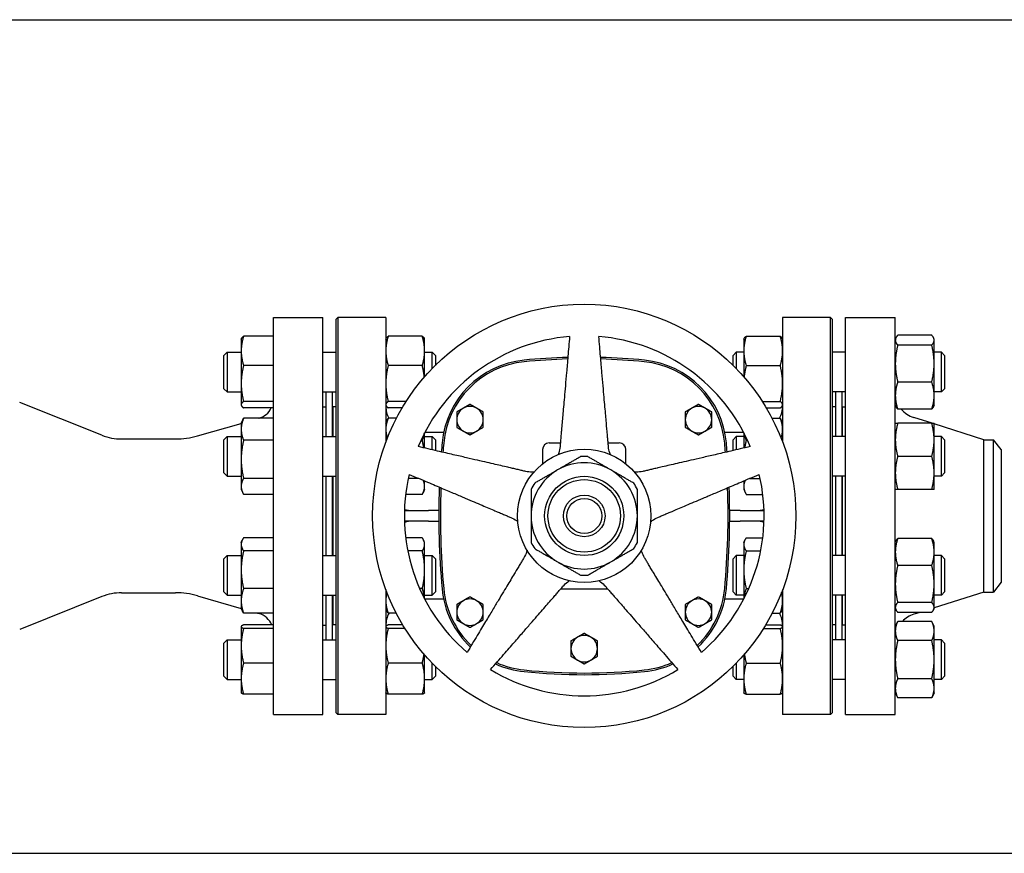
# Model space of a CAD drawing. Header units: inches. Extents: x 5 to 1128, y -85 to 748.
# Tile 482 of 656: x 553 to 572, y 357 to 372. Entities that reach past the tile are written whole.
import ezdxf

# ---------------------------------------------------------------- set-up
doc = ezdxf.new("R2010")
doc.units = ezdxf.units.IN
doc.header["$LTSCALE"] = 32
doc.header["$MEASUREMENT"] = 0
doc.layers.add('Visible (ANSI)', color=7, linetype='Continuous', lineweight=30)

msp = doc.modelspace()

# ---------------------------------------------------------------- linework, layer by layer
at = {"layer": 'Visible (ANSI)'}
for p, q in [((546.71813, 372.35867), (601.37563, 372.35867)), ((557.84313, 359.23367), (557.84313, 366.73367)), ((557.84313, 366.73367), (558.78063, 366.73367)), ((558.78063, 359.23367), (558.78063, 366.73367)), ((559.03063, 366.70242), (559.06188, 366.73367)), ((559.03063, 359.26492), (559.03063, 366.70242)), ((559.06188, 366.73367), (559.06188, 359.23367)), ((559.96813, 366.73367), (559.06188, 366.73367)), ((559.96813, 366.73367), (559.96813, 364.37561)), ((567.46813, 366.73367), (567.46813, 364.37561)), ((568.37438, 366.73367), (567.46813, 366.73367)), ((568.37438, 359.23367), (568.37438, 366.73367)), ((568.40563, 366.70242), (568.37438, 366.73367)), ((568.40563, 366.70242), (568.40563, 359.26492)), ((568.65813, 359.23367), (568.65813, 366.73367)), ((568.65813, 366.73367), (569.59813, 366.73367)), ((569.59813, 359.23367), (569.59813, 366.73367)), ((557.23463, 366.32488), (557.23898, 366.33419)), ((557.23463, 366.32488), (557.23463, 366.10022)), ((557.84313, 366.37732), (557.27972, 366.37732)), ((559.96813, 366.32488), (559.97248, 366.33419)), ((560.65705, 366.37732), (560.01322, 366.37732)), ((560.70213, 366.32488), (560.69779, 366.33419)), ((560.70213, 366.10022), (560.70213, 366.32488)), ((566.73413, 366.32488), (566.73848, 366.33419)), ((566.73413, 366.32488), (566.73413, 366.10022)), ((566.77922, 366.37732), (567.42305, 366.37732)), ((567.46813, 366.32488), (567.46379, 366.33419)), ((569.59813, 366.32488), (569.60841, 366.34692)), ((570.28705, 366.39697), (569.64322, 366.39697)), ((570.33213, 366.32488), (570.32185, 366.34692)), ((570.33213, 366.30358), (570.33213, 366.32488)), ((570.33213, 365.86164), (570.33213, 366.30358)), ((556.90563, 366.01238), (556.96813, 366.07488)), ((556.96813, 366.07488), (556.96813, 365.32488)), ((556.96813, 366.07488), (557.23463, 366.07488)), ((557.23463, 366.10022), (557.23463, 365.4844)), ((558.78063, 366.07488), (559.03063, 366.07488)), ((560.70213, 365.61117), (560.70213, 366.10022)), ((560.70213, 366.07488), (560.84313, 366.07488)), ((560.84313, 365.76474), (560.84313, 366.07488)), ((560.90563, 366.01238), (560.84313, 366.07488)), ((566.53063, 366.01238), (566.59313, 366.07488)), ((566.59313, 366.07488), (566.59313, 365.76474)), ((566.73413, 366.07488), (566.59313, 366.07488)), ((566.73413, 366.10022), (566.73413, 365.61117)), ((568.65813, 366.07488), (568.40563, 366.07488)), ((570.28705, 366.21019), (569.64322, 366.21019)), ((570.46813, 366.07488), (570.33213, 366.07488)), ((570.46813, 365.32488), (570.46813, 366.07488)), ((570.53063, 366.01238), (570.46813, 366.07488)), ((556.90563, 365.38738), (556.90563, 366.01238)), ((560.90563, 366.01238), (560.90563, 365.82793)), ((566.53063, 365.82793), (566.53063, 366.01238)), ((570.53063, 366.01238), (570.53063, 365.38738)), ((557.84313, 365.82312), (557.27972, 365.82312)), ((560.65705, 365.82312), (560.01322, 365.82312)), ((566.77922, 365.82312), (567.42305, 365.82312)), ((570.33213, 365.25793), (570.33213, 365.86164)), ((570.28705, 365.51309), (569.64322, 365.51309)), ((556.90563, 365.38738), (556.96813, 365.32488)), ((556.96813, 365.32488), (557.23463, 365.32488)), ((557.23463, 365.4844), (557.23463, 365.08406)), ((558.78063, 365.32488), (559.03063, 365.32488)), ((558.84313, 364.48376), (558.84313, 365.32488)), ((558.96313, 364.48376), (558.96313, 365.32488)), ((568.65813, 365.32488), (568.40563, 365.32488)), ((568.47313, 364.48376), (568.47313, 365.32488)), ((568.59313, 364.48376), (568.59313, 365.32488)), ((570.46813, 365.32488), (570.33213, 365.32488)), ((570.53063, 365.38738), (570.46813, 365.32488)), ((557.84313, 365.14568), (557.27972, 365.14568)), ((560.35276, 365.14568), (560.01322, 365.14568)), ((567.0835, 365.14568), (567.42305, 365.14568)), ((570.33213, 365.07488), (570.33213, 365.25793)), ((554.60236, 364.50771), (553.04805, 365.1271)), ((557.23463, 365.08406), (557.23463, 365.07488)), ((557.23463, 365.07488), (557.23898, 365.06556)), ((557.84313, 365.02243), (557.27972, 365.02243)), ((558.78063, 365.04617), (558.84313, 365.04617)), ((558.96813, 365.04367), (558.96813, 364.48376)), ((559.03063, 365.04367), (558.96813, 365.04367)), ((559.96813, 365.07488), (559.97248, 365.06556)), ((560.2767, 365.02243), (560.01322, 365.02243)), ((567.15956, 365.02243), (567.42305, 365.02243)), ((567.46813, 365.07488), (567.46379, 365.06556)), ((568.46813, 365.04367), (568.40563, 365.04367)), ((568.46813, 365.04367), (568.46813, 364.48376)), ((568.59813, 364.48376), (568.59813, 365.04367)), ((568.59813, 365.04367), (568.65813, 365.04367)), ((569.59813, 365.07488), (569.60841, 365.05283)), ((570.28705, 365.00278), (569.64322, 365.00278)), ((570.33213, 365.07488), (570.32185, 365.05283)), ((557.23463, 364.73376), (557.26433, 364.79744)), ((557.84313, 364.82751), (557.27972, 364.82751)), ((557.56867, 364.82751), (557.5715, 364.82832)), ((558.96313, 364.92367), (558.96813, 364.92367)), ((559.96813, 364.73376), (559.99783, 364.79744)), ((560.16845, 364.82751), (560.01322, 364.82751)), ((567.26781, 364.82751), (567.42305, 364.82751)), ((567.46813, 364.73376), (567.43844, 364.79744)), ((568.46813, 364.92367), (568.47313, 364.92367)), ((568.59313, 364.92367), (568.59813, 364.92367)), ((570.29244, 364.73376), (569.94716, 364.84312)), ((556.40828, 364.49478), (557.23463, 364.73173)), ((557.23463, 364.73376), (557.23463, 364.61968)), ((557.23463, 364.61968), (557.23463, 364.05247)), ((570.28705, 364.73376), (569.64322, 364.73376)), ((570.33213, 364.42126), (570.33213, 364.73376)), ((571.27147, 364.42367), (570.33213, 364.72119)), ((554.97254, 364.43667), (555.99482, 364.43667)), ((556.90563, 364.42126), (556.96813, 364.48376)), ((556.90563, 363.79626), (556.90563, 364.42126)), ((556.96813, 364.48376), (556.96813, 363.73376)), ((556.96813, 364.48376), (557.23463, 364.48376)), ((557.84313, 364.41185), (557.27972, 364.41185)), ((558.78063, 364.48376), (559.03063, 364.48376)), ((560.65705, 364.41185), (560.63263, 364.41185)), ((560.70213, 364.26485), (560.70213, 364.5533)), ((560.70213, 364.48376), (560.84313, 364.48376)), ((561.06104, 364.55847), (560.70483, 364.55847)), ((560.84313, 364.2323), (560.84313, 364.48376)), ((560.90563, 364.42126), (560.84313, 364.48376)), ((560.90563, 364.42126), (560.90563, 364.21787)), ((566.73144, 364.55847), (566.37523, 364.55847)), ((566.53063, 364.42126), (566.59313, 364.48376)), ((566.53063, 364.21787), (566.53063, 364.42126)), ((566.59313, 364.48376), (566.59313, 364.2323)), ((566.73413, 364.48376), (566.59313, 364.48376)), ((566.73413, 364.5533), (566.73413, 364.26485)), ((566.77922, 364.41185), (566.80363, 364.41185)), ((568.65813, 364.48376), (568.40563, 364.48376)), ((570.46813, 364.48376), (570.33213, 364.48376)), ((570.33213, 363.79626), (570.33213, 364.42126)), ((570.46813, 363.73376), (570.46813, 364.48376)), ((570.53063, 364.42126), (570.46813, 364.48376)), ((570.53063, 364.42126), (570.53063, 363.79626)), ((571.27147, 361.54367), (571.27147, 364.42367)), ((571.27147, 364.42367), (571.45426, 364.42367)), ((571.45426, 361.54367), (571.45426, 364.42367)), ((571.59813, 364.23617), (571.45426, 364.42367)), ((562.93073, 364.23662), (562.93073, 363.96713)), ((563.05573, 364.36162), (563.26661, 364.36162)), ((564.16965, 364.36162), (564.38053, 364.36162)), ((564.50553, 363.96713), (564.50553, 364.23662)), ((571.59813, 364.23617), (571.59813, 361.73117)), ((557.23463, 364.05247), (557.23463, 363.54155)), ((570.28705, 364.10876), (569.64322, 364.10876)), ((556.90563, 363.79626), (556.96813, 363.73376)), ((556.96813, 363.73376), (557.23463, 363.73376)), ((557.84313, 363.6931), (557.27972, 363.6931)), ((558.78063, 363.73376), (559.03063, 363.73376)), ((558.84313, 362.23358), (558.84313, 363.73376)), ((558.96313, 362.23358), (558.96313, 363.73376)), ((558.96813, 363.73376), (558.96813, 362.23358)), ((560.58829, 363.6931), (560.39297, 363.6931)), ((560.70213, 363.54155), (560.70213, 363.64477)), ((566.73413, 363.64477), (566.73413, 363.54155)), ((566.84797, 363.6931), (567.0433, 363.6931)), ((568.65813, 363.73376), (568.40563, 363.73376)), ((568.46813, 363.73376), (568.46813, 362.23358)), ((568.47313, 362.23358), (568.47313, 363.73376)), ((568.59313, 362.23358), (568.59313, 363.73376)), ((568.59813, 362.23358), (568.59813, 363.73376)), ((570.33213, 363.48376), (570.33213, 363.79626)), ((570.46813, 363.73376), (570.33213, 363.73376)), ((570.53063, 363.79626), (570.46813, 363.73376)), ((557.23463, 363.54155), (557.23463, 363.48376)), ((557.23463, 363.48376), (557.26433, 363.42008)), ((560.70213, 363.48376), (560.67244, 363.42008)), ((560.70213, 363.48376), (560.70213, 363.54155)), ((566.73413, 363.54155), (566.73413, 363.48376)), ((566.73413, 363.48376), (566.76383, 363.42008)), ((570.28705, 363.48376), (569.64322, 363.48376)), ((557.84313, 363.39), (557.27972, 363.39)), ((560.65705, 363.39), (560.3425, 363.39)), ((566.77922, 363.39), (567.09377, 363.39)), ((560.3196, 363.08367), (560.77313, 363.08367)), ((560.96847, 363.08367), (560.77313, 363.08367)), ((566.66313, 363.08367), (566.4678, 363.08367)), ((566.66313, 363.08367), (567.11666, 363.08367)), ((560.77313, 362.88367), (560.3196, 362.88367)), ((560.77313, 362.88367), (560.96847, 362.88367)), ((566.4678, 362.88367), (566.66313, 362.88367)), ((567.11666, 362.88367), (566.66313, 362.88367)), ((557.84313, 362.56967), (557.27972, 362.56967)), ((560.65705, 362.56967), (560.34343, 362.56967)), ((566.77922, 362.56967), (567.09283, 362.56967)), ((570.28705, 362.55568), (569.64322, 362.55568)), ((557.23463, 362.48358), (557.25367, 362.5244)), ((557.23463, 362.48358), (557.23463, 362.44526)), ((557.23463, 362.44526), (557.23463, 361.96532)), ((560.70213, 362.48358), (560.6831, 362.5244)), ((560.70213, 362.44526), (560.70213, 362.48358)), ((560.70213, 361.96532), (560.70213, 362.44526)), ((566.73413, 362.48358), (566.75317, 362.5244)), ((566.73413, 362.48358), (566.73413, 362.44526)), ((566.73413, 362.44526), (566.73413, 361.96532)), ((569.59813, 362.48358), (569.60841, 362.50563)), ((570.33213, 362.48358), (570.32185, 362.50563)), ((570.33213, 362.30052), (570.33213, 362.48358)), ((556.90563, 362.17108), (556.96813, 362.23358)), ((556.90563, 361.54608), (556.90563, 362.17108)), ((556.96813, 362.23358), (556.96813, 361.48358)), ((556.96813, 362.23358), (557.23463, 362.23358)), ((557.84313, 362.32086), (557.27972, 362.32086)), ((558.78063, 362.23358), (559.03063, 362.23358)), ((560.65705, 362.32086), (560.38336, 362.32086)), ((560.70213, 362.23358), (560.84313, 362.23358)), ((560.84313, 361.48358), (560.84313, 362.23358)), ((560.90563, 362.17108), (560.84313, 362.23358)), ((560.90563, 362.17108), (560.90563, 361.54608)), ((566.53063, 362.17108), (566.59313, 362.23358)), ((566.53063, 361.54608), (566.53063, 362.17108)), ((566.59313, 362.23358), (566.59313, 361.48358)), ((566.73413, 362.23358), (566.59313, 362.23358)), ((566.77922, 362.32086), (567.0529, 362.32086)), ((568.65813, 362.23358), (568.40563, 362.23358)), ((570.33213, 361.69682), (570.33213, 362.30052)), ((570.46813, 362.23358), (570.33213, 362.23358)), ((570.46813, 361.48358), (570.46813, 362.23358)), ((570.53063, 362.17108), (570.46813, 362.23358)), ((570.53063, 362.17108), (570.53063, 361.54608)), ((570.28705, 362.04537), (569.64322, 362.04537)), ((557.23463, 361.96532), (557.23463, 361.37863)), ((560.70213, 361.41404), (560.70213, 361.96532)), ((566.73413, 361.96532), (566.73413, 361.41404)), ((557.84313, 361.60977), (557.27972, 361.60977)), ((560.65705, 361.60977), (560.60808, 361.60977)), ((563.27542, 361.60572), (564.16085, 361.60572)), ((566.77922, 361.60977), (566.82818, 361.60977)), ((570.33213, 361.25488), (570.33213, 361.69682)), ((571.59813, 361.73117), (571.45426, 361.54367)), ((554.60236, 361.45963), (553.04805, 360.84023)), ((554.97254, 361.53067), (555.99482, 361.53067)), ((556.40828, 361.47256), (557.23463, 361.23561)), ((556.90563, 361.54608), (556.96813, 361.48358)), ((556.96813, 361.48358), (557.23463, 361.48358)), ((558.78063, 361.48358), (559.03063, 361.48358)), ((558.84313, 360.64246), (558.84313, 361.48358)), ((558.96313, 360.64246), (558.96313, 361.48358)), ((558.96813, 361.48358), (558.96813, 360.92367)), ((559.96813, 361.59173), (559.96813, 359.23367)), ((560.70213, 361.48358), (560.84313, 361.48358)), ((561.06104, 361.40887), (560.70483, 361.40887)), ((560.90563, 361.54608), (560.84313, 361.48358)), ((566.73144, 361.40887), (566.37523, 361.40887)), ((566.53063, 361.54608), (566.59313, 361.48358)), ((566.73413, 361.48358), (566.59313, 361.48358)), ((567.46813, 361.59173), (567.46813, 359.23367)), ((568.65813, 361.48358), (568.40563, 361.48358)), ((568.46813, 361.48358), (568.46813, 360.92367)), ((568.47313, 360.64246), (568.47313, 361.48358)), ((568.59313, 360.64246), (568.59313, 361.48358)), ((568.59813, 360.92367), (568.59813, 361.48358)), ((571.27147, 361.54367), (570.33213, 361.24615)), ((570.46813, 361.48358), (570.33213, 361.48358)), ((570.53063, 361.54608), (570.46813, 361.48358)), ((571.27147, 361.54367), (571.45426, 361.54367)), ((557.23463, 361.37863), (557.23463, 361.23358)), ((557.23463, 361.23358), (557.25367, 361.19276)), ((559.96813, 361.23358), (559.98717, 361.19276)), ((567.46813, 361.23358), (567.4491, 361.19276)), ((569.59813, 361.23358), (569.60841, 361.21153)), ((570.28705, 361.34827), (569.64322, 361.34827)), ((570.33213, 361.23358), (570.32185, 361.21153)), ((570.33213, 361.23358), (570.33213, 361.25488)), ((557.84313, 361.14749), (557.27972, 361.14749)), ((557.54192, 361.14749), (557.5715, 361.13901)), ((558.96313, 361.04367), (558.96813, 361.04367)), ((560.16448, 361.14749), (560.01322, 361.14749)), ((567.27179, 361.14749), (567.42305, 361.14749)), ((568.46813, 361.04367), (568.47313, 361.04367)), ((568.59313, 361.04367), (568.59813, 361.04367)), ((570.28705, 361.16148), (569.64322, 361.16148)), ((570.06482, 361.16148), (569.94716, 361.12422)), ((557.23463, 360.89246), (557.23582, 360.89501)), ((557.23463, 360.89246), (557.23463, 360.88992)), ((557.23463, 360.88992), (557.23463, 360.52995)), ((557.84313, 360.92242), (557.27972, 360.92242)), ((557.84313, 360.85743), (557.27972, 360.85743)), ((558.78063, 360.92117), (558.84313, 360.92117)), ((559.03063, 360.92367), (558.96813, 360.92367)), ((559.96813, 360.89246), (559.96932, 360.89501)), ((560.29012, 360.92242), (560.01322, 360.92242)), ((560.33005, 360.85743), (560.01322, 360.85743)), ((567.10621, 360.85743), (567.42305, 360.85743)), ((567.14614, 360.92242), (567.42305, 360.92242)), ((567.46813, 360.89246), (567.46694, 360.89501)), ((568.46813, 360.92367), (568.40563, 360.92367)), ((568.59813, 360.92367), (568.65813, 360.92367)), ((569.59813, 360.89246), (569.64322, 360.98915)), ((570.28705, 360.98915), (569.64322, 360.98915)), ((570.33213, 360.89246), (570.28705, 360.98915)), ((570.33213, 360.80873), (570.33213, 360.89246)), ((570.33213, 360.26746), (570.33213, 360.80873)), ((556.90563, 360.57996), (556.96813, 360.64246)), ((556.90563, 359.95496), (556.90563, 360.57996)), ((556.96813, 360.64246), (556.96813, 359.89246)), ((556.96813, 360.64246), (557.23463, 360.64246)), ((557.23463, 360.52995), (557.23463, 359.90749)), ((558.78063, 360.64246), (559.03063, 360.64246)), ((568.65813, 360.64246), (568.40563, 360.64246)), ((570.28705, 360.62831), (569.64322, 360.62831)), ((570.46813, 360.64246), (570.33213, 360.64246)), ((570.46813, 359.89246), (570.46813, 360.64246)), ((570.53063, 360.57996), (570.46813, 360.64246)), ((570.53063, 360.57996), (570.53063, 359.95496)), ((560.70213, 359.90749), (560.70213, 360.35617)), ((566.73413, 360.35617), (566.73413, 359.90749)), ((557.84313, 360.20247), (557.27972, 360.20247)), ((560.65705, 360.20247), (560.01322, 360.20247)), ((560.84313, 359.89246), (560.84313, 360.2026)), ((560.90563, 360.1394), (560.90563, 359.95496)), ((566.53063, 359.95496), (566.53063, 360.1394)), ((566.59313, 360.2026), (566.59313, 359.89246)), ((566.77922, 360.20247), (567.42305, 360.20247)), ((570.33213, 359.7262), (570.33213, 360.26746)), ((556.90563, 359.95496), (556.96813, 359.89246)), ((560.90563, 359.95496), (560.84313, 359.89246)), ((566.53063, 359.95496), (566.59313, 359.89246)), ((570.53063, 359.95496), (570.46813, 359.89246)), ((556.96813, 359.89246), (557.23463, 359.89246)), ((557.23463, 359.90749), (557.23463, 359.64246)), ((558.78063, 359.89246), (559.03063, 359.89246)), ((560.70213, 359.64246), (560.70213, 359.90749)), ((560.70213, 359.89246), (560.84313, 359.89246)), ((566.73413, 359.89246), (566.59313, 359.89246)), ((566.73413, 359.90749), (566.73413, 359.64246)), ((568.65813, 359.89246), (568.40563, 359.89246)), ((570.28705, 359.90662), (569.64322, 359.90662)), ((570.46813, 359.89246), (570.33213, 359.89246)), ((557.23463, 359.64246), (557.23582, 359.63991)), ((557.84313, 359.61251), (557.27972, 359.61251)), ((559.96813, 359.64246), (559.96932, 359.63991)), ((560.65705, 359.61251), (560.01322, 359.61251)), ((560.70213, 359.64246), (560.70094, 359.63991)), ((566.73413, 359.64246), (566.73532, 359.63991)), ((566.77922, 359.61251), (567.42305, 359.61251)), ((567.46813, 359.64246), (567.46694, 359.63991)), ((569.59813, 359.64246), (569.64322, 359.54578)), ((570.33213, 359.64246), (570.28705, 359.54578)), ((570.33213, 359.64246), (570.33213, 359.7262)), ((570.28705, 359.54578), (569.64322, 359.54578)), ((557.84313, 359.23367), (558.78063, 359.23367)), ((559.03063, 359.26492), (559.06188, 359.23367)), ((559.96813, 359.23367), (559.06188, 359.23367)), ((568.37438, 359.23367), (567.46813, 359.23367)), ((568.40563, 359.26492), (568.37438, 359.23367)), ((568.65813, 359.23367), (569.59813, 359.23367)), ((546.71813, 356.60867), (601.37563, 356.60867))]:
    msp.add_line(p, q, dxfattribs=at)
for radius in [4, 1.25984, 0.74803, 0.68553, 0.3937, 0.3312]:
    msp.add_circle((563.71813, 362.98367), radius, dxfattribs=at)
for centre, radius, start, end in [((563.71813, 362.98367), 3.4, 94.64927, 157.35073), ((563.71813, 362.98367), 3.4, 22.64927, 85.35073), ((562.75635, 364.20251), 1.73228, 95.817836, 174.744707), ((562.75635, 364.20251), 1.70103, 95.817836, 174.744707), ((563.71813, 354.7632), 11.22047, 91.583081, 95.817836), ((563.71813, 354.7632), 11.18922, 91.601548, 95.817836), ((563.71813, 354.7632), 11.22047, 84.182163, 88.416919), ((563.71813, 354.7632), 11.18922, 84.182163, 88.398452), ((564.67991, 364.20251), 1.70103, 5.255296, 84.182161), ((564.67991, 364.20251), 1.73228, 5.255296, 84.182161), ((557.46813, 365.1888), 0.375, 286, 333.663552), ((560.46813, 365.05847), 0.5, 180, 207.510877), ((561.55868, 364.80257), 0.25, 120, 180), ((561.55868, 364.80257), 0.25, 60, 120), ((561.55868, 364.80257), 0.25, 0, 60), ((565.87758, 364.80257), 0.25, 120, 180), ((565.87758, 364.80257), 0.25, 60, 120), ((565.87758, 364.80257), 0.25, 0, 60), ((566.96813, 365.05847), 0.5, 332.489123, 0), ((570.09813, 365.31978), 0.5, 219.346629, 252.425284), ((561.55868, 364.80257), 0.25, 180, 240), ((561.55868, 364.80257), 0.25, 300, 0), ((565.87758, 364.80257), 0.25, 180, 240), ((565.87758, 364.80257), 0.25, 300, 0), ((561.55868, 364.80257), 0.25, 240, 300), ((565.87758, 364.80257), 0.25, 240, 300), ((554.97254, 365.43667), 1, 248.272718, 270), ((555.99482, 365.93667), 1.5, 270, 286), ((576.0075, 362.98367), 15.03937, 174.744704, 175.39081), ((576.0075, 362.98367), 15.00812, 174.744704, 175.408408), ((563.05573, 364.23662), 0.125, 90, 180), ((564.38053, 364.23662), 0.125, 0, 90), ((551.42876, 362.98367), 15.00812, 4.591592, 5.255296), ((551.42876, 362.98367), 15.03937, 4.60919, 5.255296), ((563.71813, 362.98367), 1.12205, 86.525352, 93.474648), ((563.71813, 362.98367), 1.00394, 120, 180), ((563.71813, 362.98367), 1.00394, 60, 120), ((563.71813, 362.98367), 1.00394, 0, 60), ((563.71813, 362.98367), 3.4, 166.64927, 229.35073), ((563.71813, 362.98367), 3.4, 310.64927, 13.35073), ((576.0075, 362.98367), 15.03937, 177.927003, 185.255296), ((576.0075, 362.98367), 15.00812, 177.972631, 185.255296), ((563.71813, 362.98367), 1.12205, 146.525352, 153.474648), ((563.71813, 362.98367), 1.12205, 26.525352, 33.474648), ((551.42876, 362.98367), 15.00812, 354.744704, 2.027369), ((551.42876, 362.98367), 15.03937, 354.744704, 2.072997), ((563.71813, 362.98367), 1.00394, 180, 240), ((563.71813, 362.98367), 1.00394, 300, 0), ((563.71813, 362.98367), 1.12205, 206.525352, 213.474648), ((563.71813, 362.98367), 1.12205, 326.525352, 333.474648), ((563.71813, 362.98367), 1.00394, 240, 300), ((563.71813, 362.98367), 1.12205, 266.525352, 273.474648), ((562.75635, 361.76482), 1.73228, 185.255296, 226.557354), ((562.75635, 361.76482), 1.70103, 185.255296, 226.325001), ((564.67991, 361.76482), 1.70103, 313.674999, 354.744707), ((564.67991, 361.76482), 1.73228, 313.442646, 354.744707), ((554.97254, 360.53067), 1, 90, 111.727282), ((555.99482, 360.03067), 1.5, 74, 90), ((561.55868, 361.16477), 0.25, 60, 120), ((565.87758, 361.16477), 0.25, 60, 120), ((561.55868, 361.16477), 0.25, 120, 180), ((561.55868, 361.16477), 0.25, 0, 60), ((565.87758, 361.16477), 0.25, 120, 180), ((565.87758, 361.16477), 0.25, 0, 60), ((557.46813, 360.77854), 0.375, 22.561701, 74), ((560.46813, 360.90887), 0.5, 151.493644, 180), ((561.55868, 361.16477), 0.25, 180, 240), ((561.55868, 361.16477), 0.25, 300, 0), ((565.87758, 361.16477), 0.25, 180, 240), ((565.87758, 361.16477), 0.25, 300, 0), ((566.96813, 360.90887), 0.5, 0, 28.506356), ((570.09813, 360.64756), 0.5, 107.574716, 136.906395), ((561.55868, 361.16477), 0.25, 240, 300), ((565.87758, 361.16477), 0.25, 240, 300), ((563.71813, 360.4758), 0.25, 120, 180), ((563.71813, 360.4758), 0.25, 60, 120), ((563.71813, 360.4758), 0.25, 0, 60), ((563.71813, 360.4758), 0.25, 180, 240), ((563.71813, 360.4758), 0.25, 300, 0), ((562.75635, 361.76482), 1.73228, 245.642572, 264.182165), ((562.75635, 361.76482), 1.70103, 245.957475, 264.182165), ((563.71813, 360.4758), 0.25, 240, 300), ((564.67991, 361.76482), 1.70103, 275.817836, 294.042525), ((564.67991, 361.76482), 1.73228, 275.817836, 294.357428), ((563.71813, 362.98367), 3.4, 238.64927, 301.35073), ((563.71813, 371.20414), 11.22047, 264.182164, 275.817836), ((563.71813, 371.20414), 11.18922, 264.182164, 275.817836)]:
    msp.add_arc(centre, radius, start, end, dxfattribs=at)
for points, weights in [([(557.27972, 366.37732), (557.23463, 366.22882), (557.23463, 366.10022)], [1, 1.0379548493, 1]), ([(557.23898, 366.33419), (557.24838, 366.35437), (557.27972, 366.37732)], [1.01632212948, 1.02607606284, 1]), ([(560.01322, 366.37732), (559.96813, 366.22882), (559.96813, 366.10022)], [1, 1.0379548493, 1]), ([(559.97248, 366.33419), (559.98188, 366.35437), (560.01322, 366.37732)], [1.01632212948, 1.02607606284, 1]), ([(560.65705, 366.37732), (560.68838, 366.35437), (560.69779, 366.33419)], [1, 1.02607606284, 1.01632212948]), ([(560.70213, 366.10022), (560.70213, 366.22882), (560.65705, 366.37732)], [1, 1.0379548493, 1]), ([(563.44254, 366.37248), (563.31354, 364.89801), (563.26083, 364.29552)], [1.0049190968, 1.58894872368, 2.03628035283]), ([(564.17543, 364.29552), (564.12272, 364.89801), (563.99372, 366.37248)], [2.03628035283, 1.58894872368, 1.0049190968]), ([(566.77922, 366.37732), (566.73413, 366.22882), (566.73413, 366.10022)], [1, 1.0379548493, 1]), ([(566.73848, 366.33419), (566.74788, 366.35437), (566.77922, 366.37732)], [1.01632212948, 1.02607606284, 1]), ([(567.46813, 366.10022), (567.46813, 366.22882), (567.42305, 366.37732)], [1, 1.0379548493, 1]), ([(567.42305, 366.37732), (567.45438, 366.35437), (567.46379, 366.33419)], [1, 1.02607606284, 1.01632212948]), ([(569.64322, 366.39697), (569.59813, 366.34692), (569.59813, 366.30358)], [1, 1.0379548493, 1]), ([(569.59813, 366.30358), (569.59813, 366.26023), (569.64322, 366.21019)], [1, 1.0379548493, 1]), ([(570.33213, 366.30358), (570.33213, 366.34692), (570.28705, 366.39697)], [1, 1.0379548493, 1]), ([(570.28705, 366.21019), (570.33213, 366.26023), (570.33213, 366.30358)], [1, 1.0379548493, 1]), ([(557.23463, 366.10022), (557.23463, 365.97162), (557.27972, 365.82312)], [1, 1.0379548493, 1]), ([(559.96813, 366.10022), (559.96813, 365.97162), (560.01322, 365.82312)], [1, 1.0379548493, 1]), ([(560.65705, 365.82312), (560.70213, 365.97162), (560.70213, 366.10022)], [1, 1.0379548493, 1]), ([(566.73413, 366.10022), (566.73413, 365.97162), (566.77922, 365.82312)], [1, 1.0379548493, 1]), ([(567.42305, 365.82312), (567.46813, 365.97162), (567.46813, 366.10022)], [1, 1.0379548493, 1]), ([(569.64322, 366.21019), (569.59813, 366.0234), (569.59813, 365.86164)], [1, 1.0379548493, 1]), ([(570.33213, 365.86164), (570.33213, 366.0234), (570.28705, 366.21019)], [1, 1.0379548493, 1]), ([(557.27972, 365.82312), (557.23463, 365.6416), (557.23463, 365.4844)], [1, 1.0379548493, 1]), ([(560.01322, 365.82312), (559.96813, 365.6416), (559.96813, 365.4844)], [1, 1.0379548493, 1]), ([(560.69611, 365.60424), (560.6859, 365.70694), (560.65705, 365.82312)], [1.01766599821, 1.02396616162, 1]), ([(566.77922, 365.82312), (566.75036, 365.70694), (566.74015, 365.60424)], [1, 1.02396616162, 1.01766599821]), ([(567.46813, 365.4844), (567.46813, 365.6416), (567.42305, 365.82312)], [1, 1.0379548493, 1]), ([(569.59813, 365.86164), (569.59813, 365.69988), (569.64322, 365.51309)], [1, 1.0379548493, 1]), ([(570.28705, 365.51309), (570.33213, 365.69988), (570.33213, 365.86164)], [1, 1.0379548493, 1]), ([(569.64322, 365.51309), (569.59813, 365.37635), (569.59813, 365.25793)], [1, 1.0379548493, 1]), ([(570.33213, 365.25793), (570.33213, 365.37635), (570.28705, 365.51309)], [1, 1.0379548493, 1]), ([(557.23463, 365.4844), (557.23463, 365.3272), (557.27972, 365.14568)], [1, 1.0379548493, 1]), ([(559.96813, 365.4844), (559.96813, 365.3272), (560.01322, 365.14568)], [1, 1.0379548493, 1]), ([(567.42305, 365.14568), (567.46813, 365.3272), (567.46813, 365.4844)], [1, 1.0379548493, 1]), ([(557.27972, 365.14568), (557.23463, 365.11266), (557.23463, 365.08406)], [1, 1.0379548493, 1]), ([(560.01322, 365.14568), (559.96813, 365.11266), (559.96813, 365.08406)], [1, 1.0379548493, 1]), ([(567.46813, 365.08406), (567.46813, 365.11266), (567.42305, 365.14568)], [1, 1.0379548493, 1]), ([(569.59813, 365.25793), (569.59813, 365.13952), (569.64322, 365.00278)], [1, 1.0379548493, 1]), ([(570.28705, 365.00278), (570.33213, 365.13952), (570.33213, 365.25793)], [1, 1.0379548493, 1]), ([(557.23463, 365.08406), (557.23463, 365.05546), (557.27972, 365.02243)], [1, 1.0379548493, 1]), ([(559.96813, 365.08406), (559.96813, 365.05546), (560.01322, 365.02243)], [1, 1.0379548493, 1]), ([(561.43368, 365.01907), (561.37567, 364.98558), (561.30868, 364.9469)], [1, 1.04314139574, 1.01001874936]), ([(561.30868, 364.9469), (561.30868, 364.86955), (561.30868, 364.80257)], [1.01001874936, 1.04314139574, 1]), ([(561.55868, 365.09124), (561.4917, 365.05257), (561.43368, 365.01907)], [1.01001874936, 1.04314139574, 1]), ([(561.68368, 365.01907), (561.62567, 365.05257), (561.55868, 365.09124)], [1, 1.04314139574, 1.01001874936]), ([(561.80868, 364.9469), (561.7417, 364.98558), (561.68368, 365.01907)], [1.01001874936, 1.04314139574, 1]), ([(561.80868, 364.80257), (561.80868, 364.86955), (561.80868, 364.9469)], [1, 1.04314139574, 1.01001874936]), ([(565.75258, 365.01907), (565.69457, 364.98558), (565.62758, 364.9469)], [1, 1.04314139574, 1.01001874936]), ([(565.62758, 364.9469), (565.62758, 364.86955), (565.62758, 364.80257)], [1.01001874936, 1.04314139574, 1]), ([(565.87758, 365.09124), (565.81059, 365.05257), (565.75258, 365.01907)], [1.01001874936, 1.04314139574, 1]), ([(566.00258, 365.01907), (565.94457, 365.05257), (565.87758, 365.09124)], [1, 1.04314139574, 1.01001874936]), ([(566.12758, 364.9469), (566.06059, 364.98558), (566.00258, 365.01907)], [1.01001874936, 1.04314139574, 1]), ([(566.12758, 364.80257), (566.12758, 364.86955), (566.12758, 364.9469)], [1, 1.04314139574, 1.01001874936]), ([(567.42305, 365.02243), (567.46813, 365.05546), (567.46813, 365.08406)], [1, 1.0379548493, 1]), ([(569.64322, 365.00278), (569.61945, 365.02917), (569.60841, 365.05283)], [1, 1.01965956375, 1.01895290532]), ([(570.32185, 365.05283), (570.31082, 365.02917), (570.28705, 365.00278)], [1.01895290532, 1.01965956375, 1]), ([(557.27972, 364.82751), (557.23463, 364.71614), (557.23463, 364.61968)], [1, 1.0379548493, 1]), ([(557.26433, 364.79744), (557.27118, 364.81212), (557.27972, 364.82751)], [1.01139008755, 1.00697791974, 1]), ([(560.01322, 364.82751), (559.96813, 364.71614), (559.96813, 364.61968)], [1, 1.0379548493, 1]), ([(559.99783, 364.79744), (560.00468, 364.81212), (560.01322, 364.82751)], [1.01139008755, 1.00697791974, 1]), ([(561.30868, 364.80257), (561.30868, 364.73558), (561.30868, 364.65823)], [1, 1.04314139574, 1.01001874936]), ([(561.80868, 364.65823), (561.80868, 364.73558), (561.80868, 364.80257)], [1.01001874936, 1.04314139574, 1]), ([(565.62758, 364.80257), (565.62758, 364.73558), (565.62758, 364.65823)], [1, 1.04314139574, 1.01001874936]), ([(566.12758, 364.65823), (566.12758, 364.73558), (566.12758, 364.80257)], [1.01001874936, 1.04314139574, 1]), ([(567.46813, 364.61968), (567.46813, 364.71614), (567.42305, 364.82751)], [1, 1.0379548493, 1]), ([(567.42305, 364.82751), (567.43159, 364.81212), (567.43844, 364.79744)], [1, 1.00697791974, 1.01139008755]), ([(557.23463, 364.61968), (557.23463, 364.52323), (557.27972, 364.41185)], [1, 1.0379548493, 1]), ([(559.96813, 364.61968), (559.96813, 364.54044), (559.99782, 364.45312)], [1, 1.0309736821, 1.01139419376]), ([(561.30868, 364.65823), (561.37567, 364.61955), (561.43368, 364.58606)], [1.01001874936, 1.04314139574, 1]), ([(561.43368, 364.58606), (561.4917, 364.55257), (561.55868, 364.51389)], [1, 1.04314139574, 1.01001874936]), ([(561.55868, 364.51389), (561.62567, 364.55257), (561.68368, 364.58606)], [1.01001874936, 1.04314139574, 1]), ([(561.68368, 364.58606), (561.7417, 364.61955), (561.80868, 364.65823)], [1, 1.04314139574, 1.01001874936]), ([(565.62758, 364.65823), (565.69457, 364.61955), (565.75258, 364.58606)], [1.01001874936, 1.04314139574, 1]), ([(565.75258, 364.58606), (565.81059, 364.55257), (565.87758, 364.51389)], [1, 1.04314139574, 1.01001874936]), ([(565.87758, 364.51389), (565.94457, 364.55257), (566.00258, 364.58606)], [1.01001874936, 1.04314139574, 1]), ([(566.00258, 364.58606), (566.06059, 364.61955), (566.12758, 364.65823)], [1, 1.04314139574, 1.01001874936]), ([(567.43845, 364.45312), (567.46813, 364.54044), (567.46813, 364.61968)], [1.01139419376, 1.0309736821, 1]), ([(569.59813, 364.73376), (569.59813, 364.73376), (569.64322, 364.73376)], [1, 1.0379548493, 1]), ([(569.64322, 364.73376), (569.59813, 364.56629), (569.59813, 364.42126)], [1, 1.0379548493, 1]), ([(570.33213, 364.42126), (570.33213, 364.56629), (570.28705, 364.73376)], [1, 1.0379548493, 1]), ([(570.28705, 364.73376), (570.33213, 364.73376), (570.33213, 364.73376)], [1, 1.0379548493, 1]), ([(557.27972, 364.41185), (557.23463, 364.21926), (557.23463, 364.05247)], [1, 1.0379548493, 1]), ([(560.65705, 364.41185), (560.68443, 364.47949), (560.69499, 364.5395)], [1, 1.02271105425, 1.01824286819]), ([(560.68503, 364.2688), (560.67452, 364.33722), (560.65705, 364.41185)], [1.01786033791, 1.01437314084, 1]), ([(566.74128, 364.5395), (566.75184, 364.47949), (566.77922, 364.41185)], [1.01824286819, 1.02271105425, 1]), ([(566.77922, 364.41185), (566.76175, 364.33722), (566.75123, 364.2688)], [1, 1.01437314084, 1.01786033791]), ([(569.59813, 364.42126), (569.59813, 364.27623), (569.64322, 364.10876)], [1, 1.0379548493, 1]), ([(570.28705, 364.10876), (570.33213, 364.27623), (570.33213, 364.42126)], [1, 1.0379548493, 1]), ([(562.6118, 363.82397), (562.02251, 363.96002), (560.58034, 364.29297)], [2.0263127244, 1.58117079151, 1]), ([(566.85592, 364.29297), (565.41375, 363.96002), (564.82447, 363.82397)], [1, 1.58117079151, 2.0263127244]), ([(557.23463, 364.05247), (557.23463, 363.88569), (557.27972, 363.6931)], [1, 1.0379548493, 1]), ([(563.65013, 364.10365), (563.42109, 363.97142), (563.21616, 363.8531)], [1.0171026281, 1.03775343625, 1]), ([(564.2201, 363.8531), (564.01517, 363.97142), (563.78614, 364.10365)], [1, 1.03775343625, 1.0171026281]), ([(569.64322, 364.10876), (569.59813, 363.94129), (569.59813, 363.79626)], [1, 1.0379548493, 1]), ([(570.33213, 363.79626), (570.33213, 363.94129), (570.28705, 364.10876)], [1, 1.0379548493, 1]), ([(563.21616, 363.8531), (563.01124, 363.73479), (562.7822, 363.60255)], [1, 1.03775343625, 1.0171026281]), ([(564.65407, 363.60255), (564.42503, 363.73479), (564.2201, 363.8531)], [1.0171026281, 1.03775343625, 1]), ([(557.27972, 363.6931), (557.23463, 363.61188), (557.23463, 363.54155)], [1, 1.0379548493, 1]), ([(560.41002, 363.76877), (561.77246, 363.19045), (562.32917, 362.95414)], [1, 1.58117079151, 2.0263127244]), ([(560.70213, 363.54155), (560.70213, 363.5963), (560.67562, 363.65603)], [1, 1.02929823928, 1.01336448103]), ([(565.1071, 362.95414), (565.6638, 363.19045), (567.02625, 363.76877)], [2.0263127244, 1.58117079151, 1]), ([(566.76064, 363.65603), (566.73413, 363.5963), (566.73413, 363.54155)], [1.01336448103, 1.02929823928, 1]), ([(569.59813, 363.79626), (569.59813, 363.65123), (569.64322, 363.48376)], [1, 1.0379548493, 1]), ([(570.28705, 363.48376), (570.33213, 363.65123), (570.33213, 363.79626)], [1, 1.0379548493, 1]), ([(557.23463, 363.54155), (557.23463, 363.47122), (557.27972, 363.39)], [1, 1.0379548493, 1]), ([(560.65705, 363.39), (560.70213, 363.47122), (560.70213, 363.54155)], [1, 1.0379548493, 1]), ([(562.7142, 363.48477), (562.7142, 363.2203), (562.7142, 362.98367)], [1.0171026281, 1.03775343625, 1]), ([(564.72207, 362.98367), (564.72207, 363.2203), (564.72207, 363.48477)], [1, 1.03775343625, 1.0171026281]), ([(566.73413, 363.54155), (566.73413, 363.47122), (566.77922, 363.39)], [1, 1.0379548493, 1]), ([(569.64322, 363.48376), (569.59813, 363.48376), (569.59813, 363.48376)], [1, 1.0379548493, 1]), ([(570.33213, 363.48376), (570.33213, 363.48376), (570.28705, 363.48376)], [1, 1.0379548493, 1]), ([(562.7142, 362.98367), (562.7142, 362.74704), (562.7142, 362.48257)], [1, 1.03775343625, 1.0171026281]), ([(564.72207, 362.48257), (564.72207, 362.74704), (564.72207, 362.98367)], [1.0171026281, 1.03775343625, 1]), ([(557.27972, 362.56967), (557.23463, 362.503), (557.23463, 362.44526)], [1, 1.0379548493, 1]), ([(560.70213, 362.44526), (560.70213, 362.503), (560.65705, 362.56967)], [1, 1.0379548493, 1]), ([(566.77922, 362.56967), (566.73413, 362.503), (566.73413, 362.44526)], [1, 1.0379548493, 1]), ([(569.64322, 362.55568), (569.59813, 362.41894), (569.59813, 362.30052)], [1, 1.0379548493, 1]), ([(569.60841, 362.50563), (569.61945, 362.52929), (569.64322, 362.55568)], [1.01895290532, 1.01965956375, 1]), ([(570.33213, 362.30052), (570.33213, 362.41894), (570.28705, 362.55568)], [1, 1.0379548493, 1]), ([(570.28705, 362.55568), (570.31082, 362.52929), (570.32185, 362.50563)], [1, 1.01965956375, 1.01895290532]), ([(557.23463, 362.44526), (557.23463, 362.38753), (557.27972, 362.32086)], [1, 1.0379548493, 1]), ([(560.65705, 362.32086), (560.70213, 362.38753), (560.70213, 362.44526)], [1, 1.0379548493, 1]), ([(562.7822, 362.36478), (563.01124, 362.23255), (563.21616, 362.11423)], [1.0171026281, 1.03775343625, 1]), ([(564.2201, 362.11423), (564.42503, 362.23255), (564.65407, 362.36478)], [1, 1.03775343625, 1.0171026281]), ([(566.73413, 362.44526), (566.73413, 362.38753), (566.77922, 362.32086)], [1, 1.0379548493, 1]), ([(557.27972, 362.32086), (557.23463, 362.13033), (557.23463, 361.96532)], [1, 1.0379548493, 1]), ([(560.70213, 361.96532), (560.70213, 362.13033), (560.65705, 362.32086)], [1, 1.0379548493, 1]), ([(562.57708, 362.19115), (562.26559, 361.67275), (561.50328, 360.40405)], [2.0263127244, 1.58117079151, 1]), ([(565.93298, 360.40405), (565.17067, 361.67275), (564.85919, 362.19115)], [1, 1.58117079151, 2.0263127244]), ([(566.77922, 362.32086), (566.73413, 362.13033), (566.73413, 361.96532)], [1, 1.0379548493, 1]), ([(569.59813, 362.30052), (569.59813, 362.1821), (569.64322, 362.04537)], [1, 1.0379548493, 1]), ([(570.28705, 362.04537), (570.33213, 362.1821), (570.33213, 362.30052)], [1, 1.0379548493, 1]), ([(563.21616, 362.11423), (563.42109, 361.99592), (563.65013, 361.86368)], [1, 1.03775343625, 1.0171026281]), ([(563.78614, 361.86368), (564.01517, 361.99592), (564.2201, 362.11423)], [1.0171026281, 1.03775343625, 1]), ([(569.64322, 362.04537), (569.59813, 361.85858), (569.59813, 361.69682)], [1, 1.0379548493, 1]), ([(570.33213, 361.69682), (570.33213, 361.85858), (570.28705, 362.04537)], [1, 1.0379548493, 1]), ([(557.23463, 361.96532), (557.23463, 361.80031), (557.27972, 361.60977)], [1, 1.0379548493, 1]), ([(560.65705, 361.60977), (560.70213, 361.80031), (560.70213, 361.96532)], [1, 1.0379548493, 1]), ([(566.73413, 361.96532), (566.73413, 361.80031), (566.77922, 361.60977)], [1, 1.0379548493, 1]), ([(557.27972, 361.60977), (557.23463, 361.48591), (557.23463, 361.37863)], [1, 1.0379548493, 1]), ([(560.70083, 361.41655), (560.69466, 361.50644), (560.65705, 361.60977)], [1.0107591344, 1.0314658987, 1]), ([(561.9492, 360.08007), (562.92023, 361.19712), (563.31701, 361.65356)], [1, 1.58117079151, 2.0263127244]), ([(564.11926, 361.65356), (564.51603, 361.19712), (565.48707, 360.08007)], [2.0263127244, 1.58117079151, 1]), ([(566.77922, 361.60977), (566.74161, 361.50644), (566.73544, 361.41655)], [1, 1.0314658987, 1.0107591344]), ([(569.59813, 361.69682), (569.59813, 361.53506), (569.64322, 361.34827)], [1, 1.0379548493, 1]), ([(570.28705, 361.34827), (570.33213, 361.53506), (570.33213, 361.69682)], [1, 1.0379548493, 1]), ([(559.98962, 361.53516), (559.96813, 361.45412), (559.96813, 361.37863)], [1.01606653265, 1.02640986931, 1]), ([(561.55868, 361.45345), (561.4917, 361.41477), (561.43368, 361.38128)], [1.01001874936, 1.04314139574, 1]), ([(561.68368, 361.38128), (561.62567, 361.41477), (561.55868, 361.45345)], [1, 1.04314139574, 1.01001874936]), ([(565.87758, 361.45345), (565.81059, 361.41477), (565.75258, 361.38128)], [1.01001874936, 1.04314139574, 1]), ([(566.00258, 361.38128), (565.94457, 361.41477), (565.87758, 361.45345)], [1, 1.04314139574, 1.01001874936]), ([(567.46813, 361.37863), (567.46813, 361.45412), (567.44665, 361.53516)], [1, 1.02640986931, 1.01606653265]), ([(557.23463, 361.37863), (557.23463, 361.27136), (557.27972, 361.14749)], [1, 1.0379548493, 1]), ([(559.96813, 361.37863), (559.96813, 361.27136), (560.01322, 361.14749)], [1, 1.0379548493, 1]), ([(561.43368, 361.38128), (561.37567, 361.34778), (561.30868, 361.30911)], [1, 1.04314139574, 1.01001874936]), ([(561.30868, 361.30911), (561.30868, 361.23176), (561.30868, 361.16477)], [1.01001874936, 1.04314139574, 1]), ([(561.80868, 361.30911), (561.7417, 361.34778), (561.68368, 361.38128)], [1.01001874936, 1.04314139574, 1]), ([(561.80868, 361.16477), (561.80868, 361.23176), (561.80868, 361.30911)], [1, 1.04314139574, 1.01001874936]), ([(565.75258, 361.38128), (565.69457, 361.34778), (565.62758, 361.30911)], [1, 1.04314139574, 1.01001874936]), ([(565.62758, 361.30911), (565.62758, 361.23176), (565.62758, 361.16477)], [1.01001874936, 1.04314139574, 1]), ([(566.12758, 361.30911), (566.06059, 361.34778), (566.00258, 361.38128)], [1.01001874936, 1.04314139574, 1]), ([(566.12758, 361.16477), (566.12758, 361.23176), (566.12758, 361.30911)], [1, 1.04314139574, 1.01001874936]), ([(567.42305, 361.14749), (567.46813, 361.27136), (567.46813, 361.37863)], [1, 1.0379548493, 1]), ([(569.64322, 361.34827), (569.59813, 361.29822), (569.59813, 361.25488)], [1, 1.0379548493, 1]), ([(569.59813, 361.25488), (569.59813, 361.21153), (569.64322, 361.16148)], [1, 1.0379548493, 1]), ([(570.33213, 361.25488), (570.33213, 361.29822), (570.28705, 361.34827)], [1, 1.0379548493, 1]), ([(570.28705, 361.16148), (570.33213, 361.21153), (570.33213, 361.25488)], [1, 1.0379548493, 1]), ([(557.27972, 361.14749), (557.2638, 361.17104), (557.25367, 361.19276)], [1, 1.01308300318, 1.01714660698]), ([(560.01322, 361.14749), (559.9973, 361.17104), (559.98717, 361.19276)], [1, 1.01308300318, 1.01714660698]), ([(561.30868, 361.16477), (561.30868, 361.09778), (561.30868, 361.02043)], [1, 1.04314139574, 1.01001874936]), ([(561.80868, 361.02043), (561.80868, 361.09778), (561.80868, 361.16477)], [1.01001874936, 1.04314139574, 1]), ([(565.62758, 361.16477), (565.62758, 361.09778), (565.62758, 361.02043)], [1, 1.04314139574, 1.01001874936]), ([(566.12758, 361.02043), (566.12758, 361.09778), (566.12758, 361.16477)], [1.01001874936, 1.04314139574, 1]), ([(567.4491, 361.19276), (567.43897, 361.17104), (567.42305, 361.14749)], [1.01714660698, 1.01308300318, 1]), ([(557.27972, 360.92242), (557.23463, 360.90501), (557.23463, 360.88992)], [1, 1.0379548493, 1]), ([(557.23463, 360.88992), (557.23463, 360.87484), (557.27972, 360.85743)], [1, 1.0379548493, 1]), ([(557.27972, 360.85743), (557.23463, 360.68193), (557.23463, 360.52995)], [1, 1.0379548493, 1]), ([(560.01322, 360.92242), (559.96813, 360.90501), (559.96813, 360.88992)], [1, 1.0379548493, 1]), ([(559.96813, 360.88992), (559.96813, 360.87484), (560.01322, 360.85743)], [1, 1.0379548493, 1]), ([(560.01322, 360.85743), (559.96813, 360.68193), (559.96813, 360.52995)], [1, 1.0379548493, 1]), ([(561.30868, 361.02043), (561.37567, 360.98176), (561.43368, 360.94827)], [1.01001874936, 1.04314139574, 1]), ([(561.43368, 360.94827), (561.4917, 360.91477), (561.55868, 360.8761)], [1, 1.04314139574, 1.01001874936]), ([(561.55868, 360.8761), (561.62567, 360.91477), (561.68368, 360.94827)], [1.01001874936, 1.04314139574, 1]), ([(561.68368, 360.94827), (561.7417, 360.98176), (561.80868, 361.02043)], [1, 1.04314139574, 1.01001874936]), ([(565.62758, 361.02043), (565.69457, 360.98176), (565.75258, 360.94827)], [1.01001874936, 1.04314139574, 1]), ([(565.75258, 360.94827), (565.81059, 360.91477), (565.87758, 360.8761)], [1, 1.04314139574, 1.01001874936]), ([(565.87758, 360.8761), (565.94457, 360.91477), (566.00258, 360.94827)], [1.01001874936, 1.04314139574, 1]), ([(566.00258, 360.94827), (566.06059, 360.98176), (566.12758, 361.02043)], [1, 1.04314139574, 1.01001874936]), ([(567.46813, 360.88992), (567.46813, 360.90501), (567.42305, 360.92242)], [1, 1.0379548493, 1]), ([(567.42305, 360.85743), (567.46813, 360.87484), (567.46813, 360.88992)], [1, 1.0379548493, 1]), ([(567.46813, 360.52995), (567.46813, 360.68193), (567.42305, 360.85743)], [1, 1.0379548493, 1]), ([(569.64322, 360.98915), (569.59813, 360.89246), (569.59813, 360.80873)], [1, 1.0379548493, 1]), ([(570.33213, 360.80873), (570.33213, 360.89246), (570.28705, 360.98915)], [1, 1.0379548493, 1]), ([(563.59313, 360.6923), (563.53512, 360.65881), (563.46813, 360.62013)], [1, 1.04314139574, 1.01001874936]), ([(563.71813, 360.76447), (563.65115, 360.7258), (563.59313, 360.6923)], [1.01001874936, 1.04314139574, 1]), ([(563.84313, 360.6923), (563.78512, 360.7258), (563.71813, 360.76447)], [1, 1.04314139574, 1.01001874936]), ([(563.96813, 360.62013), (563.90115, 360.65881), (563.84313, 360.6923)], [1.01001874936, 1.04314139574, 1]), ([(569.59813, 360.80873), (569.59813, 360.725), (569.64322, 360.62831)], [1, 1.0379548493, 1]), ([(570.28705, 360.62831), (570.33213, 360.725), (570.33213, 360.80873)], [1, 1.0379548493, 1]), ([(557.23463, 360.52995), (557.23463, 360.37797), (557.27972, 360.20247)], [1, 1.0379548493, 1]), ([(559.96813, 360.52995), (559.96813, 360.37797), (560.01322, 360.20247)], [1, 1.0379548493, 1]), ([(563.46813, 360.62013), (563.46813, 360.54278), (563.46813, 360.4758)], [1.01001874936, 1.04314139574, 1]), ([(563.96813, 360.4758), (563.96813, 360.54278), (563.96813, 360.62013)], [1, 1.04314139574, 1.01001874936]), ([(567.42305, 360.20247), (567.46813, 360.37797), (567.46813, 360.52995)], [1, 1.0379548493, 1]), ([(569.64322, 360.62831), (569.59813, 360.43493), (569.59813, 360.26746)], [1, 1.0379548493, 1]), ([(570.33213, 360.26746), (570.33213, 360.43493), (570.28705, 360.62831)], [1, 1.0379548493, 1]), ([(560.65705, 360.20247), (560.67961, 360.29031), (560.69068, 360.36938)], [1, 1.01864449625, 1.01897158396]), ([(563.46813, 360.4758), (563.46813, 360.40881), (563.46813, 360.33146)], [1, 1.04314139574, 1.01001874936]), ([(563.46813, 360.33146), (563.53512, 360.29278), (563.59313, 360.25929)], [1.01001874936, 1.04314139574, 1]), ([(563.84313, 360.25929), (563.90115, 360.29278), (563.96813, 360.33146)], [1, 1.04314139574, 1.01001874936]), ([(563.96813, 360.33146), (563.96813, 360.40881), (563.96813, 360.4758)], [1.01001874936, 1.04314139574, 1]), ([(566.74559, 360.36938), (566.75665, 360.29031), (566.77922, 360.20247)], [1.01897158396, 1.01864449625, 1]), ([(557.27972, 360.20247), (557.23463, 360.04439), (557.23463, 359.90749)], [1, 1.0379548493, 1]), ([(560.01322, 360.20247), (559.96813, 360.04439), (559.96813, 359.90749)], [1, 1.0379548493, 1]), ([(560.70213, 359.90749), (560.70213, 360.04439), (560.65705, 360.20247)], [1, 1.0379548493, 1]), ([(563.59313, 360.25929), (563.65115, 360.2258), (563.71813, 360.18712)], [1, 1.04314139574, 1.01001874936]), ([(563.71813, 360.18712), (563.78512, 360.2258), (563.84313, 360.25929)], [1.01001874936, 1.04314139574, 1]), ([(566.77922, 360.20247), (566.73413, 360.04439), (566.73413, 359.90749)], [1, 1.0379548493, 1]), ([(567.46813, 359.90749), (567.46813, 360.04439), (567.42305, 360.20247)], [1, 1.0379548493, 1]), ([(569.59813, 360.26746), (569.59813, 360.1), (569.64322, 359.90662)], [1, 1.0379548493, 1]), ([(570.28705, 359.90662), (570.33213, 360.1), (570.33213, 360.26746)], [1, 1.0379548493, 1]), ([(557.23463, 359.90749), (557.23463, 359.77059), (557.27972, 359.61251)], [1, 1.0379548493, 1]), ([(559.96813, 359.90749), (559.96813, 359.77059), (560.01322, 359.61251)], [1, 1.0379548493, 1]), ([(560.65705, 359.61251), (560.70213, 359.77059), (560.70213, 359.90749)], [1, 1.0379548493, 1]), ([(566.73413, 359.90749), (566.73413, 359.77059), (566.77922, 359.61251)], [1, 1.0379548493, 1]), ([(567.42305, 359.61251), (567.46813, 359.77059), (567.46813, 359.90749)], [1, 1.0379548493, 1]), ([(569.64322, 359.90662), (569.59813, 359.80993), (569.59813, 359.7262)], [1, 1.0379548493, 1]), ([(570.33213, 359.7262), (570.33213, 359.80993), (570.28705, 359.90662)], [1, 1.0379548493, 1]), ([(557.27972, 359.61251), (557.24177, 359.62717), (557.23582, 359.63991)], [1, 1.03175918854, 1.01036859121]), ([(560.01322, 359.61251), (559.97527, 359.62717), (559.96932, 359.63991)], [1, 1.03175918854, 1.01036859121]), ([(560.70094, 359.63991), (560.695, 359.62717), (560.65705, 359.61251)], [1.01036859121, 1.03175918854, 1]), ([(566.77922, 359.61251), (566.74127, 359.62717), (566.73532, 359.63991)], [1, 1.03175918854, 1.01036859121]), ([(567.46694, 359.63991), (567.461, 359.62717), (567.42305, 359.61251)], [1.01036859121, 1.03175918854, 1]), ([(569.59813, 359.7262), (569.59813, 359.64246), (569.64322, 359.54578)], [1, 1.0379548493, 1]), ([(570.28705, 359.54578), (570.33213, 359.64246), (570.33213, 359.7262)], [1, 1.0379548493, 1])]:
    msp.add_rational_spline(points, weights, degree=2, dxfattribs=at)
for points, knots in [([(563.26083, 364.29552), (563.25717, 364.25365), (563.24843, 364.21275), (563.23255, 364.16457), (563.22854, 364.15358), (563.2241, 364.1426)], [0.50338205, 0.50338205, 0.50338205, 0.50338205, 0.802538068, 0.802538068, 0.89013428, 0.89013428, 0.89013428, 0.89013428]), ([(564.21217, 364.1426), (564.20773, 364.15358), (564.20372, 364.16457), (564.18784, 364.21275), (564.1791, 364.25365), (564.17543, 364.29552)], [2.317982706, 2.317982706, 2.317982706, 2.317982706, 2.405578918, 2.405578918, 2.704734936, 2.704734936, 2.704734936, 2.704734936]), ([(562.76859, 363.81166), (562.75677, 363.81083), (562.74508, 363.8104), (562.69436, 363.81019), (562.65275, 363.81452), (562.6118, 363.82397)], [2.317982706, 2.317982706, 2.317982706, 2.317982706, 2.405578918, 2.405578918, 2.704734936, 2.704734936, 2.704734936, 2.704734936]), ([(564.82447, 363.82397), (564.78351, 363.81452), (564.74191, 363.81019), (564.69118, 363.8104), (564.67949, 363.81083), (564.66768, 363.81166)], [0.50338205, 0.50338205, 0.50338205, 0.50338205, 0.802538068, 0.802538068, 0.89013428, 0.89013428, 0.89013428, 0.89013428]), ([(562.32917, 362.95414), (562.36786, 362.93771), (562.40406, 362.91676), (562.44498, 362.88677), (562.45418, 362.87956), (562.46325, 362.87194)], [0.50338205, 0.50338205, 0.50338205, 0.50338205, 0.802538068, 0.802538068, 0.89013428, 0.89013428, 0.89013428, 0.89013428]), ([(564.97301, 362.87194), (564.98208, 362.87956), (564.99129, 362.88677), (565.0322, 362.91676), (565.0684, 362.93771), (565.1071, 362.95414)], [2.317982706, 2.317982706, 2.317982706, 2.317982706, 2.405578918, 2.405578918, 2.704734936, 2.704734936, 2.704734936, 2.704734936]), ([(562.63724, 362.33646), (562.63438, 362.32497), (562.63117, 362.31372), (562.6157, 362.26541), (562.59873, 362.22718), (562.57708, 362.19115)], [2.317982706, 2.317982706, 2.317982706, 2.317982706, 2.405578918, 2.405578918, 2.704734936, 2.704734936, 2.704734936, 2.704734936]), ([(564.85919, 362.19115), (564.83754, 362.22718), (564.82057, 362.26541), (564.80509, 362.31372), (564.80188, 362.32497), (564.79902, 362.33646)], [0.50338205, 0.50338205, 0.50338205, 0.50338205, 0.802538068, 0.802538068, 0.89013428, 0.89013428, 0.89013428, 0.89013428]), ([(563.31701, 361.65356), (563.34458, 361.68528), (563.3757, 361.71324), (563.41686, 361.74288), (563.42657, 361.74941), (563.43661, 361.75568)], [0.50338205, 0.50338205, 0.50338205, 0.50338205, 0.802538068, 0.802538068, 0.89013428, 0.89013428, 0.89013428, 0.89013428]), ([(563.99965, 361.75568), (564.0097, 361.74941), (564.0194, 361.74288), (564.06057, 361.71324), (564.09168, 361.68528), (564.11926, 361.65356)], [2.317982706, 2.317982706, 2.317982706, 2.317982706, 2.405578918, 2.405578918, 2.704734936, 2.704734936, 2.704734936, 2.704734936])]:
    msp.add_open_spline(points, degree=3, knots=knots, dxfattribs=at)
for points in [[(560.32035, 363.10608), (560.36919, 363.09108), (560.4199, 363.08367), (560.46813, 363.08367)], [(566.96813, 363.08367), (567.01637, 363.08367), (567.06707, 363.09108), (567.11591, 363.10608)], [(560.46813, 362.88367), (560.4199, 362.88367), (560.36919, 362.87626), (560.32035, 362.86126)], [(567.11591, 362.86126), (567.06707, 362.87626), (567.01637, 362.88367), (566.96813, 362.88367)]]:
    msp.add_open_spline(points, degree=3, dxfattribs=at)

doc.saveas('drawing.dxf')
